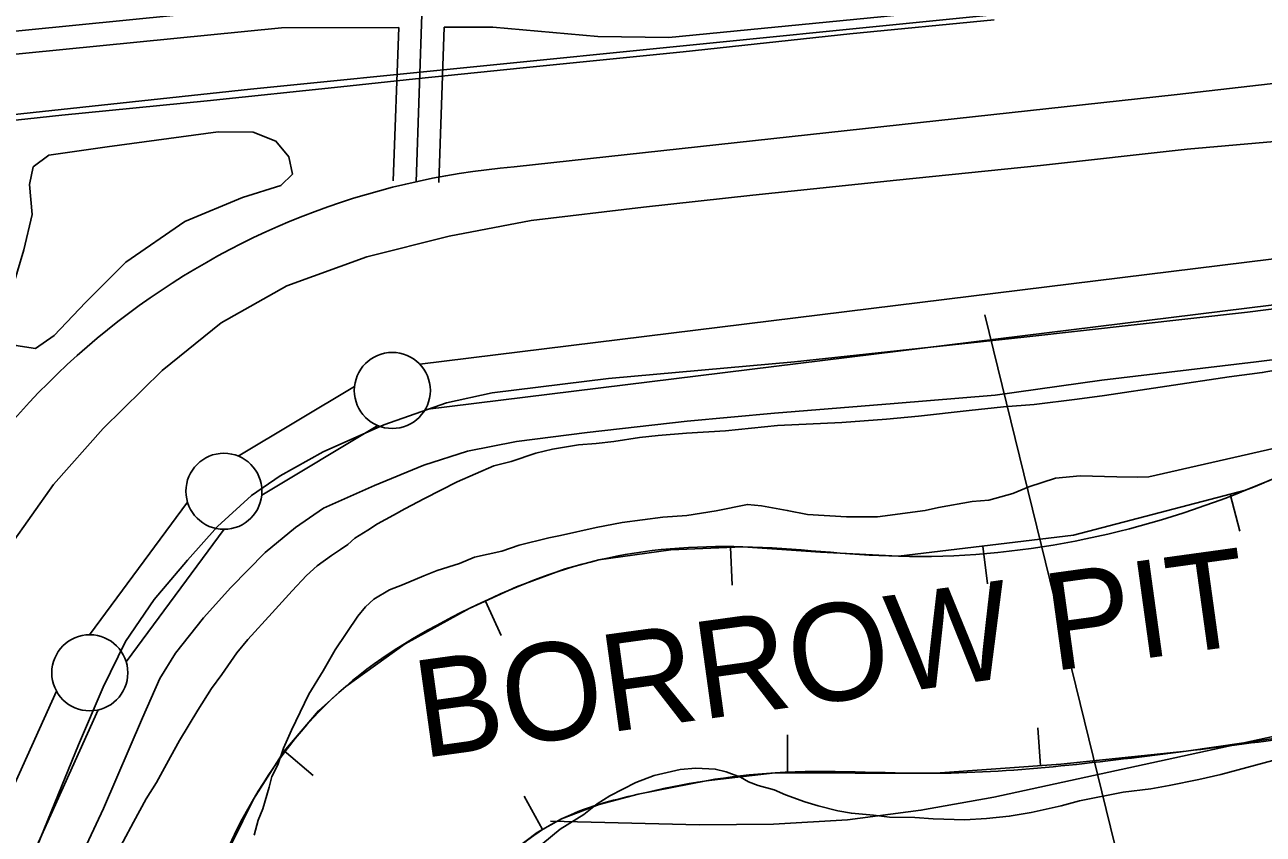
# Model space of a CAD drawing. Extents: x 3445503 to 3483459, y 540493 to 566012.
# Drawn here: x 3457278 to 3458092, y 552435 to 552968 of the extents above; entities that cross this region are included whole.
import ezdxf

# ---------------------------------------------------------------- set-up
doc = ezdxf.new("R2010")
doc.units = 0
for name, color, linetype in [('V-BORW-IDEN', 7, 'Continuous'), ('V-BORW-LINE', 7, 'Continuous'), ('V-FLOD-BASE', 7, 'Continuous'), ('V-LEVE-TOET', 7, 'Continuous'), ('V-RAIL-TRAK', 7, 'Continuous'), ('V-RIVR-EDGE', 7, 'Continuous'), ('V-RIVR-RANG', 7, 'Continuous'), ('V-ROAD-CNTR', 7, 'Continuous'), ('V-SITE-VEGE', 7, 'Continuous'), ('V-SURV-LINE', 7, 'Continuous'), ('V-TOPO-MINR', 7, 'Continuous')]:
    doc.layers.add(name, color=color, linetype=linetype)

msp = doc.modelspace()

# ---------------------------------------------------------------- linework, layer by layer
at = {"layer": 'V-BORW-LINE'}
for p, q in [((3458070.64, 552658.9), (3458076.95, 552634.71)), ((3457741.92, 552624.09), (3457742.99, 552599.11)), ((3457907.92, 552624.82), (3457910.9, 552600)), ((3457580.74, 552588.72), (3457591.18, 552566.01)), ((3457945.76, 552480.48), (3457943.98, 552505.42)), ((3457779.34, 552475.81), (3457779.44, 552500.81)), ((3457448.47, 552490.21), (3457467.47, 552473.95)), ((3457618.33, 552438.56), (3457606.23, 552460.44))]:
    msp.add_line(p, q, dxfattribs=at)
for points in [[(3458310.77, 552721.59), (3458261.2, 552717.26), (3458211.92, 552708.87), (3458187.49, 552702.88), (3458163.51, 552695.54), (3458122.25, 552678.59), (3458080.67, 552661.52), (3457967.45, 552631.97), (3457852.39, 552618.15), (3457801.22, 552620.85), (3457750.05, 552624.44), (3457702.63, 552622.41), (3457655.28, 552615.71), (3457633.14, 552609.94), (3457601.25, 552598.15), (3457570, 552583.78), (3457528.05, 552560.69), (3457488.87, 552532.62), (3457470.99, 552516.52), (3457448.14, 552489.82), (3457428.17, 552458.52), (3457414.31, 552430.02), (3457412.83, 552425.33)], [(3457541.65, 552347.5), (3457542.14, 552348.29), (3457558.87, 552376.23), (3457574.34, 552397.15), (3457591.47, 552417.05), (3457600.32, 552425.57), (3457614.79, 552436.61), (3457630.86, 552445.5), (3457655.63, 552455.05), (3457681.14, 552461.71), (3457726.03, 552470.53), (3457771.24, 552475.84), (3457823.97, 552475.64), (3457876.66, 552475.54), (3457959.23, 552481.44), (3458041.65, 552490.04), (3458117.42, 552500.92), (3458192.78, 552513.9), (3458193.26, 552514.02)]]:
    msp.add_lwpolyline(points, dxfattribs=at)
msp.add_spline([(3458310.77, 552721.59), (3458211.92, 552708.87), (3458163.51, 552695.54), (3458080.67, 552661.52), (3457852.39, 552618.15), (3457750.05, 552624.44), (3457655.28, 552615.71), (3457570, 552583.78), (3457488.87, 552532.62), (3457428.17, 552458.52), (3457393.94, 552344.03), (3457405.59, 552300.04), (3457449.7, 552274.64), (3457490.47, 552289.93), (3457524.99, 552320.36), (3457558.87, 552376.23), (3457591.47, 552417.05), (3457630.86, 552445.5), (3457681.14, 552461.71), (3457771.24, 552475.84), (3457876.66, 552475.54), (3458041.65, 552490.04), (3458192.78, 552513.9), (3458295.02, 552538.03), (3458385.81, 552545.86), (3458484.46, 552553.5), (3458629.57, 552590.38), (3458717.14, 552633.71), (3458848.51, 552677.52), (3458859.61, 552732.98), (3458807.59, 552742.2), (3458665.7, 552731.32), (3458615.27, 552730.27), (3458310.77, 552721.59)], degree=3, dxfattribs=at)
at = {"layer": 'V-FLOD-BASE'}
msp.add_lwpolyline([(3458905.04, 552880.5), (3458777.55, 552865.66), (3458636.83, 552848.79), (3458501.43, 552831.55), (3458365.49, 552815.17), (3458230.37, 552797.36), (3458082.03, 552778.65), (3457934.85, 552762.16), (3457784.02, 552746.01), (3457661.65, 552735.02), (3457585.09, 552725.56), (3457555.21, 552719.02), (3457513.96, 552704.5), (3457474.07, 552686.87), (3457445.73, 552671.03), (3457426.99, 552658.12), (3457404.47, 552637.69), (3457384.74, 552615.53), (3457362.98, 552589.75), (3457344, 552562.24), (3457329.48, 552532.13), (3457313.14, 552494.19), (3457281.58, 552416.87), (3457252.31, 552342.89)], dxfattribs=at)
at = {"layer": 'V-LEVE-TOET'}
for points in [[(3457268.11, 552624.98), (3457296.61, 552665.33), (3457329.28, 552702.25), (3457368.16, 552740.19), (3457406.93, 552771.66), (3457450.09, 552796.02), (3457502.74, 552814.88), (3457556.99, 552828.66), (3457610.9, 552838.78), (3457684.78, 552847.74), (3457756.67, 552855.61), (3457851.1, 552865.36), (3457945.81, 552875.12), (3458042.23, 552885.7), (3458144.53, 552894.77), (3458233.88, 552903.48), (3458348.9, 552915.45), (3458458.86, 552928.34), (3458562.33, 552939.93), (3458681.9, 552955.48), (3458823.93, 552967.86)], [(3457251.71, 552269.58), (3457279.2, 552337.69), (3457305.48, 552400.76), (3457329.62, 552452.35), (3457355.28, 552512.06), (3457366.65, 552537.72), (3457377.02, 552554.41), (3457395.37, 552577.72), (3457413.39, 552597.66), (3457435.94, 552620.62), (3457455.87, 552637.16), (3457474.33, 552649.79), (3457507.71, 552664.71), (3457540.23, 552677.96), (3457569.03, 552687.33), (3457601.15, 552693.57), (3457647.6, 552699.57), (3457713.45, 552706.95), (3457770.84, 552712.23), (3457849.6, 552718.56), (3457915.98, 552723.97), (3457986.09, 552733.82), (3458087.69, 552745.97), (3458186.48, 552758.17)]]:
    msp.add_lwpolyline(points, dxfattribs=at)
at = {"layer": 'V-RAIL-TRAK'}
msp.add_lwpolyline([(3457169.73, 552893.85), (3457302.25, 552908.08), (3457397.81, 552917.54), (3457485.78, 552926.84), (3457534.77, 552931.96), (3457605.6, 552939.3), (3457710.75, 552949.73), (3457820.43, 552961.5), (3457915.43, 552970.7)], dxfattribs=at)
at = {"layer": 'V-RIVR-EDGE'}
msp.add_spline([(3456788.16, 551802.84), (3456812.51, 551811.82), (3456828.52, 551818.39), (3456844.17, 551821.82), (3456859.13, 551823.87), (3456873.39, 551829.4), (3456891.48, 551834.92), (3456910.27, 551839.04), (3456923.82, 551839.36), (3456940.87, 551842.44), (3456953.74, 551846.93), (3456973.57, 551853.14), (3456994.79, 551859.34), (3457005.92, 551862.79), (3457009.06, 551866.61), (3457014.63, 551867.98), (3457021.58, 551867.97), (3457030.27, 551867.6), (3457036.53, 551870.02), (3457053.23, 551875.88), (3457066.45, 551879.33), (3457074.81, 551883.13), (3457083.85, 551884.15), (3457104.71, 551885.49), (3457109.93, 551887.91), (3457114.8, 551891.72), (3457125.6, 551898.65), (3457142.65, 551907.99), (3457147.88, 551912.15), (3457150.31, 551912.84), (3457153.79, 551912.83), (3457157.26, 551910.04), (3457165.25, 551908.28), (3457174.29, 551910), (3457187.17, 551916.23), (3457195.18, 551921.77), (3457197.97, 551925.93), (3457202.5, 551929.75), (3457207.37, 551931.12), (3457216.06, 551932.15), (3457232.07, 551937.32), (3457256.78, 551948.04), (3457278.7, 551957.02), (3457302.36, 551965.65), (3457314.55, 551972.92), (3457328.81, 551979.14), (3457345.86, 551983.62), (3457369.17, 551990.52), (3457391.78, 551997.07), (3457422.39, 552006.03), (3457447.1, 552015.01), (3457506.93, 552029.81), (3457536.15, 552037.03), (3457559.1, 552043.23), (3457580.67, 552046.31), (3457591.45, 552049.41), (3457603.28, 552054.6), (3457611.98, 552059.1), (3457621.37, 552060.81), (3457630.41, 552060.79), (3457640.15, 552060.42), (3457648.49, 552060.4), (3457653.36, 552060.73), (3457659.97, 552063.5), (3457669.02, 552067.3), (3457678.41, 552069.01), (3457702.06, 552075.91), (3457725.72, 552083.15), (3457765.38, 552096.96), (3457804.7, 552110.07), (3457840.18, 552120.41), (3457859.32, 552126.97), (3457870.1, 552130.07), (3457872.54, 552130.06), (3457879.49, 552129), (3457889.22, 552128.98), (3457914.25, 552130.31), (3457930.25, 552134.09), (3457947.99, 552136.13), (3457970.6, 552141.29), (3457992.85, 552145.06), (3458010.94, 552147.45), (3458028.68, 552151.93), (3458038.42, 552156.07), (3458047.46, 552157.44), (3458063.8, 552157.4), (3458072.5, 552159.81), (3458078.07, 552163.97), (3458083.98, 552165.35), (3458099.28, 552165.31), (3458108.66, 552165.29), (3458117.36, 552167.7), (3458126.76, 552171.5), (3458139.28, 552173.55), (3458170.93, 552180.08), (3458191.1, 552183.16), (3458211.62, 552187.63), (3458244.66, 552195.89), (3458264.14, 552200.36), (3458290.92, 552205.16), (3458300.32, 552207.92), (3458307.27, 552209.64), (3458324.32, 552214.12), (3458364.31, 552218.88), (3458385.18, 552224.05), (3458409.88, 552231.29), (3458417.52, 552231.27), (3458423.78, 552231.6), (3458429.01, 552236.8), (3458440.14, 552240.94), (3458448.49, 552242.31), (3458462.4, 552242.98), (3458469.7, 552245.39), (3458479.8, 552251.28), (3458487.8, 552254.73), (3458507.63, 552259.2), (3458521.2, 552264.04), (3458528.86, 552267.49), (3458537.22, 552274.08), (3458549.05, 552279.26), (3458569.92, 552286.51), (3458585.93, 552292.73), (3458612.72, 552302.74), (3458639.16, 552311.37), (3458668.39, 552321.03), (3458693.43, 552326.88), (3458726.47, 552332.01), (3458736.91, 552335.11), (3458758.13, 552343.06), (3458770.66, 552349.28), (3458784.93, 552354.81), (3458807.55, 552364.84), (3458828.77, 552371.04), (3458848.25, 552376.21), (3458865.99, 552379.64), (3458882.34, 552383.42), (3458906.68, 552387.19), (3458923.37, 552387.84), (3458980.41, 552400.56), (3459021.8, 552407.41), (3459076.4, 552415.97), (3459124.38, 552421.41), (3459161.25, 552426.88), (3459196.72, 552432.36), (3459215.5, 552437.18), (3459253.06, 552444.73), (3459285.07, 552454.39), (3459325.78, 552470.28), (3459371.01, 552484.77), (3459416.24, 552500.99), (3459498.36, 552532.77), (3459520.98, 552543.49), (3459546.04, 552552.82), (3459570.04, 552560.06), (3459595.79, 552569.03), (3459613.52, 552571.42), (3459623.61, 552573.83), (3459645.88, 552580.03), (3459652.14, 552583.15), (3459670.57, 552587.27), (3459686.23, 552591.4), (3459692.49, 552591.74), (3459703.26, 552591.71), (3459713.36, 552596.2), (3459739.45, 552604.48), (3459767.97, 552611.02), (3459768.57, 552611.14)], degree=3, dxfattribs=at)
at = {"layer": 'V-RIVR-RANG'}
msp.add_line((3457909.27, 552776.87), (3458233.28, 551456.03), dxfattribs=at)
at = {"layer": 'V-ROAD-CNTR'}
for points in [[(3462646.27, 553510.69), (3462142.7, 553458.98), (3461616.69, 553402.32), (3461191.28, 553363.7), (3460689.94, 553308.67), (3460283.36, 553261.26), (3459640.89, 553198.79), (3459093.55, 553138.85), (3458616.51, 553090.54), (3458387.97, 553061.44), (3458176.82, 553022.56), (3457839.23, 552987.78), (3457700.67, 552974.14), (3457655.43, 552974.87), (3457586.16, 552980.94), (3457445.9, 552980.57), (3456872.11, 552923.64), (3456747.48, 552913.15), (3456418.03, 552890.78), (3456290.53, 552878.29), (3456261.46, 552873.33), (3456223.23, 552859.59), (3456178.17, 552839.64), (3456101.14, 552829.83)], [(3462631.29, 553461.31), (3461591.31, 553353.23), (3460578.97, 553249.11), (3460106.58, 553200.93), (3459452.74, 553132.44), (3458819.35, 553067.89), (3458004.17, 552983.14), (3457426.18, 552925.2), (3456974.92, 552876.87), (3456477.66, 552824.18), (3455722.19, 552747.37), (3455105.05, 552684.1)], [(3461291.89, 553357.77), (3461192.78, 553348.77), (3460691.62, 553293.76), (3460284.96, 553246.35), (3459642.43, 553183.87), (3459095.12, 553123.93), (3458618.21, 553075.63), (3458390.27, 553046.61), (3458178.95, 553007.7), (3457840.73, 552972.85), (3457701.29, 552959.13), (3457654.65, 552959.88), (3457585.53, 552965.94), (3457553.73, 552965.86)], [(3459801.23, 553118.69), (3458910.56, 553016.1), (3458574.62, 552983.54), (3458035.69, 552921.75), (3457599.58, 552874.13)], [(3457535.18, 552864.38), (3457539.25, 552980.82)], [(3457523.71, 552965.78), (3457446.66, 552965.57), (3456873.48, 552908.7), (3456748.62, 552898.19), (3456680.36, 552893.56)], [(3457520.19, 552864.91), (3457523.71, 552965.78)], [(3457550.17, 552863.86), (3457553.73, 552965.85)]]:
    msp.add_lwpolyline(points, dxfattribs=at)
msp.add_arc((3457640.89, 552383.62), 492.25, 94.81351, 160.8298, dxfattribs=at)
at = {"layer": 'V-SITE-VEGE'}
msp.add_lwpolyline([(3457317.72, 552784.91), (3457297.12, 552763.29), (3457284.88, 552754.76), (3457271.97, 552756.65), (3457265.41, 552768.85), (3457268.86, 552791.59), (3457277.19, 552819.6), (3457282.62, 552842.87), (3457280.96, 552862.59), (3457283.4, 552874.09), (3457293.65, 552881.81), (3457332.01, 552887.39), (3457405.04, 552897.21), (3457428.11, 552896.84), (3457442.93, 552890.98), (3457451.5, 552880.72), (3457453.85, 552869.42), (3457446.13, 552861.95), (3457420.96, 552853.9), (3457383, 552838.19), (3457344.31, 552811.5)], close=True, dxfattribs=at)
for points in [[(3457898.94, 552714.03), (3457921.46, 552716.38), (3457941.64, 552718), (3457969.99, 552721.43), (3457987.86, 552723.86), (3458069.84, 552736.13), (3458091.59, 552738.88), (3458121.52, 552744.22)], [(3457335.7, 552417.91), (3457349.28, 552443.27), (3457357.66, 552458.64), (3457364.42, 552469.39), (3457373.6, 552486.3), (3457379.59, 552497.06), (3457391.54, 552517.03), (3457400.68, 552531.22), (3457407.41, 552540.42), (3457417.33, 552554.6), (3457424.44, 552563.4), (3457440.61, 552580.98), (3457453.64, 552595.5), (3457463.09, 552605.43), (3457470.17, 552611.91), (3457479.58, 552618.73), (3457485.46, 552622.52), (3457490.17, 552625.93), (3457494.88, 552630.12), (3457503.49, 552635.41), (3457509.76, 552639.57), (3457520.32, 552645.22), (3457527.75, 552649.37), (3457540.64, 552656.14), (3457562.14, 552667.04), (3457586.33, 552677.51), (3457597.62, 552680.43), (3457613.99, 552685.98), (3457624.88, 552688.53), (3457641.98, 552691.36), (3457653.62, 552692.33), (3457665.27, 552693.7), (3457681.98, 552696.15), (3457694.41, 552697.5), (3457713.04, 552699.15), (3457738.65, 552700.68), (3457772.81, 552704.01), (3457815.09, 552706.06), (3457844.58, 552708.3), (3457865.55, 552710.3), (3457898.94, 552714.03)], [(3458104.76, 552690.22), (3458016.95, 552670.36), (3458009.51, 552670.12), (3457996.05, 552670.33), (3457971.97, 552671.07), (3457955.66, 552669.56), (3457938.21, 552663.81), (3457927.51, 552659.38), (3457911.85, 552655.02), (3457900.86, 552654.13), (3457878.83, 552650.23), (3457869.95, 552648.24), (3457838.71, 552644.14), (3457818.16, 552644.1), (3457792.68, 552645.57), (3457779.26, 552648.27), (3457762.31, 552651.37), (3457753.11, 552652.22), (3457732.5, 552647.94), (3457713.32, 552645.06), (3457697.37, 552643.9), (3457670.74, 552640.42), (3457653.69, 552637.15), (3457630.22, 552631.85), (3457622.4, 552630.2), (3457602.85, 552625.56), (3457591.45, 552621.49), (3457573.67, 552617.52), (3457563.69, 552613.42), (3457549.09, 552608.7), (3457540.18, 552605.3), (3457526.27, 552599.49), (3457517.72, 552596.09), (3457507.35, 552589.88), (3457501.96, 552585), (3457496.9, 552578.71), (3457482.02, 552556.63), (3457474.01, 552542.94), (3457464.56, 552527.5), (3457453.21, 552503.95), (3457448.06, 552491.98), (3457444.34, 552481.06), (3457440.32, 552473.33), (3457438.44, 552466.28), (3457434.32, 552452.18), (3457431.37, 552444.78), (3457428.73, 552434.9)], [(3457618.51, 552429.42), (3457630, 552438.8), (3457645.38, 552448.47), (3457654.35, 552455.42), (3457662.58, 552460.6), (3457679.72, 552469.54), (3457691.84, 552473.95), (3457708.9, 552477.93), (3457719.19, 552478.83), (3457731.94, 552478.28), (3457738.99, 552476.39), (3457748.5, 552473.05), (3457753.76, 552469.78), (3457760.1, 552467.56), (3457770.68, 552464.56)], [(3457770.68, 552464.56), (3457778.07, 552461.25), (3457790.75, 552456.8), (3457799.57, 552454.18), (3457812.62, 552450.78), (3457821.45, 552449.23), (3457835.95, 552447.93), (3457846.56, 552446.7), (3457863.2, 552446.44), (3457875.23, 552445.54), (3457896.12, 552444.85), (3457910.31, 552445.69), (3457925.21, 552447.23), (3457939.77, 552449.83), (3457959.33, 552454.12), (3457971.42, 552457.47), (3458000.2, 552463.04), (3458018.3, 552465.23), (3458030.38, 552467.52), (3458049.93, 552471.46), (3458064.5, 552474.78), (3458104.35, 552485.48)]]:
    msp.add_lwpolyline(points, dxfattribs=at)
at = {"layer": 'V-SURV-LINE'}
for points in [[(3457537.53, 552744.47), (3460074.03, 553057.29)], [(3460077.72, 553027.52), (3457541.22, 552714.7)], [(3457418.23, 552683.99), (3457494.68, 552729.75)], [(3457510.1, 552704.01), (3457433.65, 552658.25)], [(3457320.4, 552566.53), (3457384.86, 552653.72)], [(3457408.98, 552635.87), (3457344.51, 552548.68)], [(3457198.03, 552306.98), (3457298.67, 552529.52)], [(3457326.01, 552517.16), (3457225.37, 552294.62)]]:
    msp.add_lwpolyline(points, dxfattribs=at)
for centre in [(3457519.53, 552727.14), (3457408.8, 552660.87), (3457320.57, 552541.54)]:
    msp.add_circle(centre, 25, dxfattribs=at)
at = {"layer": 'V-TOPO-MINR'}
msp.add_lwpolyline([(3457623.55, 552444.12), (3457721.51, 552441.57), (3457770.32, 552442.06), (3457818.92, 552444.87), (3457867.18, 552451.19), (3457915.22, 552459.82), (3458244, 552531.29), (3458281.99, 552539.67), (3458319.94, 552548.22), (3458357.84, 552557), (3458395.7, 552565.94), (3458616.55, 552618.85), (3458724.41, 552643.87), (3458832.5, 552667.86), (3458940.92, 552690.29), (3459049.56, 552711.68), (3459208.19, 552741.73), (3459237.73, 552747.02), (3459267.34, 552751.91), (3459297.03, 552756.22), (3459326.78, 552760.13), (3459740.22, 552810.25)], dxfattribs=at)

# ---------------------------------------------------------------- texts
at = {"layer": 'V-BORW-IDEN'}
msp.add_text('BORROW PIT', height=64, rotation=7.85329, dxfattribs=at).set_placement((3457539.18, 552485.39))

doc.saveas('drawing.dxf')
